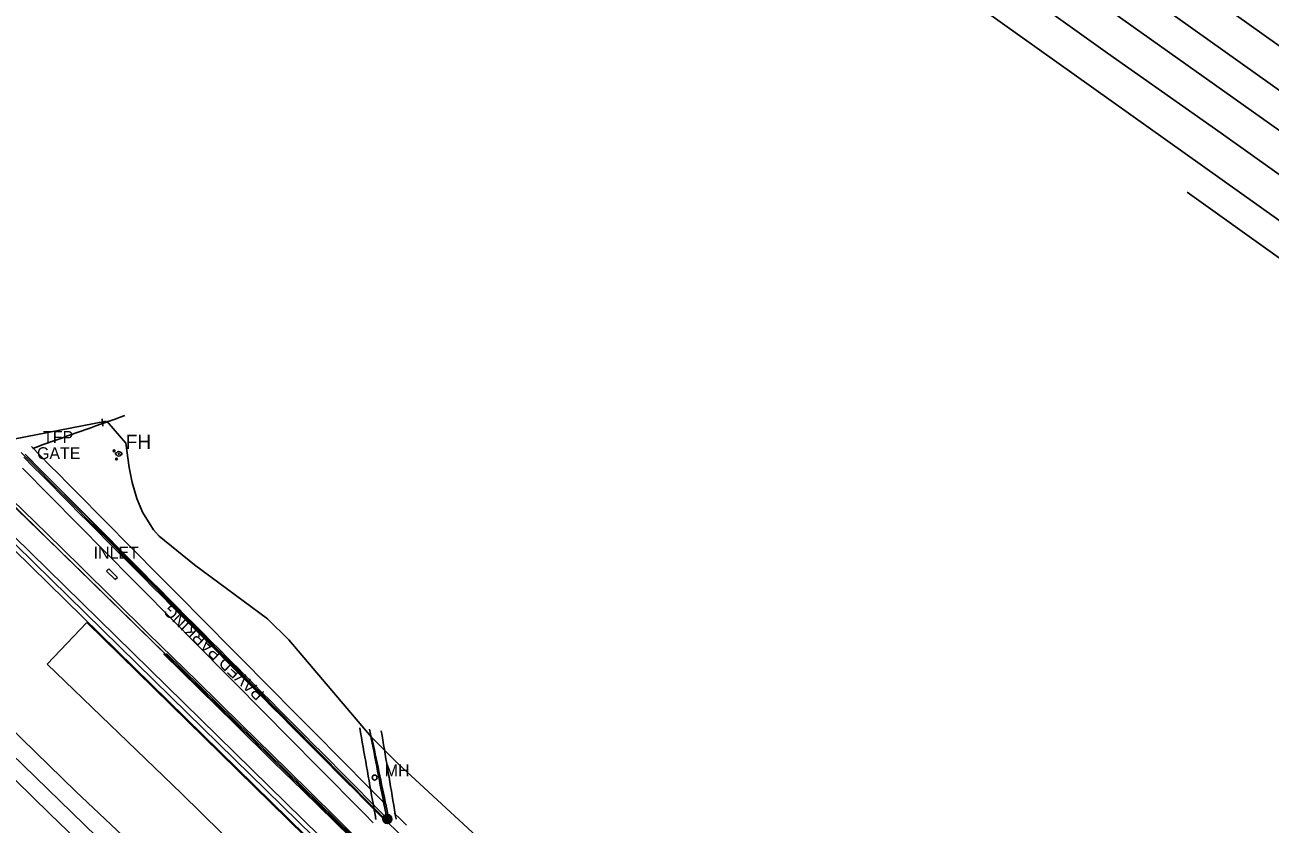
# Model space of a CAD drawing. Extents: x 368532 to 392481, y 10654822 to 10676899.
# Drawn here: x 382338 to 382860, y 10656890 to 10657225 of the extents above; entities that cross this region are included whole.
import ezdxf

# ---------------------------------------------------------------- set-up
doc = ezdxf.new("R2010")
doc.units = 0
for name, color, linetype in [('p_Catenary', 7, 'Continuous'), ('p_drainage inlet', 7, 'Continuous'), ('p_dtm obscured area', 7, 'Continuous'), ('p_dtm retaining wall', 7, 'Continuous'), ('p_dtm slab', 7, 'Continuous'), ('p_railroad rr control', 7, 'Continuous'), ('p_road general road feature', 7, 'Continuous'), ('p_structure fence', 7, 'Continuous'), ('p_structure unidentified', 7, 'Continuous'), ('p_structure wall', 7, 'Continuous'), ('p_utility fire hydrant', 7, 'Continuous'), ('p_utility general pole', 7, 'Continuous'), ('p_utility manhole', 7, 'Continuous')]:
    doc.layers.add(name, color=color, linetype=linetype)

msp = doc.modelspace()

# ---------------------------------------------------------------- linework, layer by layer
at = {"layer": 'p_Catenary'}
for points in [[(382341.06, 10657047.75), (382343.1, 10657048.48), (382345.14, 10657049.2), (382347.18, 10657049.93), (382349.22, 10657050.65), (382351.27, 10657051.38), (382353.31, 10657052.1), (382355.35, 10657052.83), (382357.39, 10657053.55), (382359.43, 10657054.27), (382361.47, 10657055), (382363.51, 10657055.72), (382365.55, 10657056.45), (382367.59, 10657057.17), (382369.63, 10657057.9), (382371.67, 10657058.62), (382373.72, 10657059.35), (382375.76, 10657060.07), (382377.8, 10657060.8), (382379.84, 10657061.52)], [(382336.34, 10657046.04), (382340.25, 10657042.09), (382344.16, 10657038.14), (382348.07, 10657034.19), (382351.99, 10657030.24), (382355.9, 10657026.3), (382359.81, 10657022.35), (382363.72, 10657018.4), (382367.63, 10657014.45), (382371.54, 10657010.5), (382375.45, 10657006.55), (382379.37, 10657002.6), (382383.28, 10656998.66), (382387.19, 10656994.71), (382391.1, 10656990.76), (382395.01, 10656986.81), (382398.92, 10656982.86), (382402.84, 10656978.91), (382406.75, 10656974.97), (382410.66, 10656971.02), (382414.57, 10656967.07), (382418.48, 10656963.12), (382422.39, 10656959.17), (382426.31, 10656955.22), (382430.22, 10656951.28), (382434.13, 10656947.33), (382438.04, 10656943.38), (382441.95, 10656939.43), (382445.86, 10656935.48), (382449.77, 10656931.53), (382453.69, 10656927.59), (382457.6, 10656923.64), (382461.51, 10656919.69), (382465.42, 10656915.74), (382469.33, 10656911.79), (382473.24, 10656907.84), (382477.16, 10656903.89), (382481.07, 10656899.95), (382484.98, 10656896), (382488.89, 10656892.05)], [(382338.02, 10657045.3), (382345.14, 10657038.07), (382348.88, 10657034.28), (382352.61, 10657030.49), (382356.35, 10657026.7), (382360.08, 10657022.91), (382363.82, 10657019.12), (382367.56, 10657015.33), (382371.29, 10657011.54), (382375.03, 10657007.75), (382378.76, 10657003.97), (382382.5, 10657000.18), (382386.23, 10656996.39), (382389.97, 10656992.6), (382393.7, 10656988.81), (382397.44, 10656985.02), (382401.17, 10656981.23), (382404.91, 10656977.44), (382408.64, 10656973.65), (382412.38, 10656969.86), (382416.11, 10656966.07), (382419.85, 10656962.28), (382423.58, 10656958.49), (382427.32, 10656954.7), (382431.05, 10656950.91), (382434.79, 10656947.12), (382438.53, 10656943.34), (382442.26, 10656939.55), (382446, 10656935.76), (382449.73, 10656931.97), (382453.47, 10656928.18), (382457.2, 10656924.39), (382460.94, 10656920.6), (382464.67, 10656916.81), (382468.41, 10656913.02), (382472.14, 10656909.23), (382475.88, 10656905.44), (382479.61, 10656901.65), (382483.35, 10656897.86), (382487.08, 10656894.07)], [(382340.58, 10657048.51), (382344.41, 10657044.65), (382348.24, 10657040.78), (382352.06, 10657036.92), (382355.89, 10657033.05), (382359.72, 10657029.19), (382363.54, 10657025.32), (382367.37, 10657021.46), (382371.19, 10657017.59), (382375.02, 10657013.73), (382378.85, 10657009.86), (382382.67, 10657006), (382386.5, 10657002.14), (382390.33, 10656998.27), (382394.15, 10656994.41), (382397.98, 10656990.54), (382401.81, 10656986.68), (382405.63, 10656982.81), (382409.46, 10656978.95), (382413.28, 10656975.08), (382417.11, 10656971.22), (382420.94, 10656967.35), (382424.76, 10656963.49), (382428.59, 10656959.62), (382432.42, 10656955.76), (382436.24, 10656951.89), (382440.07, 10656948.03), (382443.89, 10656944.16), (382447.72, 10656940.3), (382451.55, 10656936.43), (382455.37, 10656932.57), (382459.2, 10656928.7), (382463.03, 10656924.84), (382466.85, 10656920.97), (382470.68, 10656917.11), (382474.51, 10656913.24), (382478.33, 10656909.38), (382482.16, 10656905.51), (382485.98, 10656901.65), (382489.81, 10656897.78)], [(382336.84, 10657039.42), (382340.72, 10657035.51), (382344.59, 10657031.59), (382348.47, 10657027.68), (382352.34, 10657023.76), (382356.22, 10657019.84), (382360.09, 10657015.93), (382363.96, 10657012.01), (382367.84, 10657008.09), (382371.71, 10657004.18), (382375.59, 10657000.26), (382379.46, 10656996.35), (382383.33, 10656992.43), (382387.21, 10656988.51), (382391.08, 10656984.6), (382394.96, 10656980.68), (382398.83, 10656976.76), (382402.71, 10656972.85), (382406.58, 10656968.93), (382410.45, 10656965.01), (382414.33, 10656961.1), (382418.2, 10656957.18), (382422.08, 10656953.27), (382425.95, 10656949.35), (382429.82, 10656945.43), (382433.7, 10656941.52), (382437.57, 10656937.6), (382441.45, 10656933.68), (382445.32, 10656929.77), (382449.2, 10656925.85), (382453.07, 10656921.94), (382456.94, 10656918.02), (382460.82, 10656914.1), (382464.69, 10656910.19), (382468.57, 10656906.27), (382472.44, 10656902.35), (382476.31, 10656898.44), (382480.19, 10656894.52), (382484.06, 10656890.6)], [(382337.39, 10657044.08), (382341.26, 10657040.2), (382345.12, 10657036.32), (382348.98, 10657032.43), (382352.84, 10657028.55), (382356.7, 10657024.67), (382360.57, 10657020.78), (382364.43, 10657016.9), (382368.29, 10657013.02), (382372.15, 10657009.13), (382376.01, 10657005.25), (382379.87, 10657001.37), (382383.74, 10656997.48), (382387.6, 10656993.6), (382391.46, 10656989.71), (382395.32, 10656985.83), (382399.18, 10656981.95), (382403.05, 10656978.06), (382406.91, 10656974.18), (382410.77, 10656970.3), (382414.63, 10656966.41), (382418.49, 10656962.53), (382422.36, 10656958.65), (382426.22, 10656954.76), (382430.08, 10656950.88), (382433.94, 10656947), (382437.8, 10656943.11), (382441.66, 10656939.23), (382445.53, 10656935.35), (382449.39, 10656931.46), (382453.25, 10656927.58), (382457.11, 10656923.69), (382460.97, 10656919.81), (382464.84, 10656915.93), (382468.7, 10656912.04), (382472.56, 10656908.16), (382476.42, 10656904.28), (382480.28, 10656900.39), (382484.14, 10656896.51), (382488.01, 10656892.63)], [(382339.01, 10657044.29), (382373.2, 10657009.9), (382376.77, 10657006.31), (382380.34, 10657002.71), (382383.92, 10656999.12), (382387.49, 10656995.53), (382391.06, 10656991.94), (382394.63, 10656988.35), (382398.2, 10656984.76), (382401.77, 10656981.16), (382405.34, 10656977.57), (382408.92, 10656973.98), (382412.49, 10656970.39), (382416.06, 10656966.8), (382419.63, 10656963.21), (382423.2, 10656959.61), (382426.77, 10656956.02), (382430.34, 10656952.43), (382433.92, 10656948.84), (382437.49, 10656945.25), (382441.06, 10656941.66), (382444.63, 10656938.06), (382448.2, 10656934.47), (382451.77, 10656930.88), (382455.34, 10656927.29), (382458.91, 10656923.7), (382462.49, 10656920.11), (382466.06, 10656916.51), (382469.63, 10656912.92), (382489.94, 10656892.5)], [(382478.37, 10656930.51), (382478.73, 10656928.49), (382479.09, 10656926.46), (382479.45, 10656924.44), (382479.81, 10656922.41), (382480.16, 10656920.39), (382480.52, 10656918.37), (382480.88, 10656916.34), (382481.24, 10656914.32), (382481.6, 10656912.29), (382481.96, 10656910.27), (382482.31, 10656908.25), (382482.67, 10656906.22), (382483.03, 10656904.2), (382483.39, 10656902.17), (382483.75, 10656900.15), (382484.11, 10656898.13), (382484.46, 10656896.1), (382484.82, 10656894.08), (382485.18, 10656892.05)], [(382482.5, 10656929.92), (382482.87, 10656927.97), (382483.25, 10656926.02), (382483.63, 10656924.07), (382484, 10656922.11), (382484.38, 10656920.16), (382484.76, 10656918.21), (382485.14, 10656916.25), (382485.51, 10656914.3), (382485.89, 10656912.35), (382486.27, 10656910.4), (382486.64, 10656908.44), (382487.02, 10656906.49), (382487.4, 10656904.54), (382487.77, 10656902.58), (382488.15, 10656900.63), (382488.53, 10656898.68), (382488.91, 10656896.73), (382489.73, 10656892.48)], [(382483.39, 10656926.7), (382483.78, 10656924.89), (382484.16, 10656923.07), (382484.54, 10656921.26), (382484.92, 10656919.44), (382485.3, 10656917.63), (382485.68, 10656915.81), (382486.06, 10656914), (382486.44, 10656912.19), (382486.82, 10656910.37), (382487.2, 10656908.56), (382487.58, 10656906.74), (382487.96, 10656904.93), (382488.34, 10656903.11), (382488.72, 10656901.3), (382489.1, 10656899.49), (382489.48, 10656897.67), (382489.86, 10656895.86), (382490.24, 10656894.04), (382490.62, 10656892.23)], [(382493.65, 10656892.2), (382493.32, 10656894.15), (382492.99, 10656896.1), (382492.67, 10656898.05), (382492.34, 10656900), (382492.01, 10656901.95), (382491.68, 10656903.89), (382491.35, 10656905.84), (382491.02, 10656907.79), (382490.7, 10656909.74), (382490.37, 10656911.69), (382490.04, 10656913.63), (382489.71, 10656915.58), (382489.38, 10656917.53), (382489.05, 10656919.48), (382488.73, 10656921.43), (382488.4, 10656923.38), (382488.07, 10656925.32), (382487.74, 10656927.27), (382487.41, 10656929.22)], [(382488.29, 10656892.91), (382488.24, 10656892.95), (382488.2, 10656893), (382488.15, 10656893.04), (382488.11, 10656893.09), (382488.06, 10656893.14), (382488.02, 10656893.18), (382487.97, 10656893.23), (382487.93, 10656893.27), (382487.88, 10656893.32), (382487.84, 10656893.36), (382487.79, 10656893.41), (382487.75, 10656893.45), (382487.7, 10656893.5), (382487.66, 10656893.54), (382487.61, 10656893.59), (382487.57, 10656893.64), (382487.52, 10656893.68), (382487.48, 10656893.73), (382487.43, 10656893.77)], [(382492.9, 10656894.76), (382495.46, 10656892.19), (382498.03, 10656889.62)], [(382490.06, 10656890.86), (382520.25, 10656861.73), (382523.7, 10656858.4), (382527.15, 10656855.07), (382530.6, 10656851.74), (382534.05, 10656848.41), (382537.51, 10656845.08), (382540.96, 10656841.75), (382544.41, 10656838.41), (382547.86, 10656835.08), (382551.31, 10656831.75), (382554.76, 10656828.42), (382558.21, 10656825.09), (382561.66, 10656821.76), (382565.12, 10656818.43), (382569.76, 10656813.61)]]:
    msp.add_lwpolyline(points, dxfattribs=at)
at = {"layer": 'p_drainage inlet'}
for p, q in [((382373.09, 10656997.29), (382372.09, 10656996.28)), ((382372.09, 10656996.28), (382375.7, 10656992.81)), ((382376.8, 10656993.57), (382373.09, 10656997.29)), ((382375.7, 10656992.81), (382376.8, 10656993.57))]:
    msp.add_line(p, q, dxfattribs=at)
at = {"layer": 'p_dtm obscured area'}
for points in [[(382203.84, 10657055.36), (382255.09, 10657005.37), (382308.1, 10656953.64), (382359.28, 10656903.82), (382413.29, 10656852.82), (382466.57, 10656800.91), (382518.39, 10656750.89)], [(382508.14, 10656740.28), (382466.7, 10656780.04), (382433.98, 10656811.86), (382402.46, 10656842.42), (382385.99, 10656858.22), (382348.38, 10656894.41), (382312.09, 10656929.78), (382284.05, 10656956.82), (382245.56, 10656994.59), (382215, 10657024.27)]]:
    msp.add_lwpolyline(points, dxfattribs=at)
at = {"layer": 'p_dtm retaining wall'}
for p, q in [((382315.92, 10657040.17), (382356.73, 10657000.69)), ((382356.73, 10657000.69), (382396.74, 10656961.53)), ((382425.96, 10656932.19), (382396.07, 10656961.49)), ((382397.35, 10656961.71), (382642.24, 10656721.74)), ((382442.14, 10656916.06), (382425.96, 10656932.19)), ((382454.49, 10656904.24), (382442.14, 10656916.06)), ((382641.54, 10656721.11), (382454.49, 10656904.24))]:
    msp.add_line(p, q, dxfattribs=at)
at = {"layer": 'p_dtm slab'}
for p, q in [((382347.17, 10656957.27), (382363.82, 10656974.75)), ((382363.82, 10656974.75), (382498.62, 10656842.74)), ((382403.62, 10656902.92), (382347.17, 10656957.27)), ((382512.66, 10656795.88), (382403.62, 10656902.92))]:
    msp.add_line(p, q, dxfattribs=at)
at = {"layer": 'p_railroad rr control'}
for points in [[(383869.28, 10655424.57), (381558.23, 10657672.49)], [(382652.89, 10657367.12), (382908.73, 10657185.11), (383133.5, 10657024.78), (383191.15, 10656983.4), (383230.26, 10656955.53)], [(382650.16, 10657350.38), (383045.51, 10657069.07), (383068, 10657053.37), (383096.25, 10657033.2), (383135.67, 10657005.25), (383217.58, 10656946.12)], [(382665.82, 10657322.08), (383040.03, 10657056.56), (383062.52, 10657040.85), (383090.77, 10657020.69), (383130.2, 10656992.73), (383166.61, 10656966.84)], [(382673.24, 10657298.24), (382699.88, 10657279.38), (382729.57, 10657258.07), (382751.57, 10657242.65), (382767.72, 10657231.1), (382792.15, 10657213.67), (382814.88, 10657197.71), (382839.9, 10657180.08)], [(382739.84, 10657231.93), (382986.35, 10657056.54)], [(383000.43, 10657065.59), (382839.9, 10657180.08)], [(382978.61, 10657045.86), (382825.67, 10657155.28)]]:
    msp.add_lwpolyline(points, dxfattribs=at)
at = {"layer": 'p_road general road feature'}
for p, q in [((382332.57, 10657026.23), (382347.09, 10657012.04)), ((382347.09, 10657012.04), (382361.21, 10656998.19)), ((382361.21, 10656998.19), (382375.17, 10656984.37)), ((382375.17, 10656984.37), (382389.65, 10656970.06)), ((382389.65, 10656970.06), (382410.16, 10656950.05)), ((382410.16, 10656950.05), (382428.63, 10656931.88)), ((382428.63, 10656931.88), (382448.05, 10656912.89)), ((382448.05, 10656912.89), (382468.18, 10656893.04)), ((382468.18, 10656893.04), (382484.39, 10656876.97))]:
    msp.add_line(p, q, dxfattribs=at)
at = {"layer": 'p_structure fence'}
for p, q in [((382255.52, 10657084.12), (382341.59, 10656999.9)), ((382333.06, 10657051.62), (382372.03, 10657059.13)), ((382370.56, 10657057.08), (382370.29, 10657060.1)), ((382372.26, 10657059.18), (382380.27, 10657050.02)), ((382380.27, 10657050.02), (382381.61, 10657039.73)), ((382353.62, 10657003.69), (382316.25, 10657040.31)), ((382381.61, 10657039.73), (382382.89, 10657033.44)), ((382382.89, 10657033.44), (382384.84, 10657026.77)), ((382384.84, 10657026.77), (382387.2, 10657021.01)), ((382387.2, 10657021.01), (382391.82, 10657013.54)), ((382391.82, 10657013.54), (382394.27, 10657010.95)), ((382394.27, 10657010.95), (382408.99, 10656998.97)), ((382398.29, 10656959.96), (382353.62, 10657003.69)), ((382341.59, 10656999.9), (382399.08, 10656943.54)), ((382408.99, 10656998.97), (382439.75, 10656976.24)), ((382439.75, 10656976.24), (382448.59, 10656967.48)), ((382448.59, 10656967.48), (382483.23, 10656926.67)), ((382441.07, 10656918.09), (382398.29, 10656959.96)), ((382399.08, 10656943.54), (382488.36, 10656856.16)), ((382483.23, 10656926.67), (382494.42, 10656915.58)), ((382497.44, 10656862.93), (382441.07, 10656918.09)), ((382494.42, 10656915.58), (382559.92, 10656855.11))]:
    msp.add_line(p, q, dxfattribs=at)
at = {"layer": 'p_structure unidentified'}
for centre in [(382375.31, 10657046.76), (382376.33, 10657043.32)]:
    msp.add_circle(centre, 0.375, dxfattribs=at)
at = {"layer": 'p_structure wall'}
for p, q in [((382115.57, 10657224.06), (382562.27, 10656786.63)), ((382483.4, 10656858.11), (382112.83, 10657221.26))]:
    msp.add_line(p, q, dxfattribs=at)
at = {"layer": 'p_utility fire hydrant'}
msp.add_circle((382377.27, 10657045.51), 0.171, dxfattribs=at)
for centre, radius, start, end in [((382376.27, 10657045.51), 0.404, 74.8142, 280.1755), ((382377.27, 10657045.51), 1, 202.2906, 337.9941), ((382377.27, 10657045.51), 1, 22.2367, 157.249), ((382378.27, 10657045.51), 0.408, 257.9052, 102.0948)]:
    msp.add_arc(centre, radius, start, end, dxfattribs=at)
at = {"layer": 'p_utility general pole'}
for radius in [1.9, 1.44, 0.973, 0.539, 0.192]:
    msp.add_circle((382490, 10656892.21), radius, dxfattribs=at)
at = {"layer": 'p_utility manhole'}
msp.add_circle((382484.65, 10656909.66), 1.05, dxfattribs=at)

# ---------------------------------------------------------------- texts
at = {"layer": 'p_drainage inlet'}
msp.add_text(' INLET', height=5, dxfattribs=at).set_placement((382364.86, 10657001.54))
at = {"layer": 'p_road general road feature'}
msp.add_text(' PAVED PARKING', height=5, rotation=136.646, dxfattribs=at).set_placement((382440.04, 10656943.91))
at = {"layer": 'p_structure fence'}
msp.add_text(' GATE', height=5, dxfattribs=at).set_placement((382341.1, 10657043.25))
at = {"layer": 'p_utility fire hydrant'}
msp.add_text('FH', height=6, dxfattribs=at).set_placement((382380.16, 10657047.55))
at = {"layer": 'p_utility general pole'}
msp.add_text('TFP', height=5, dxfattribs=at).set_placement((382345.52, 10657050.04))
at = {"layer": 'p_utility manhole'}
msp.add_text('MH', height=5, dxfattribs=at).set_placement((382488.92, 10656910.12))

doc.saveas('drawing.dxf')
